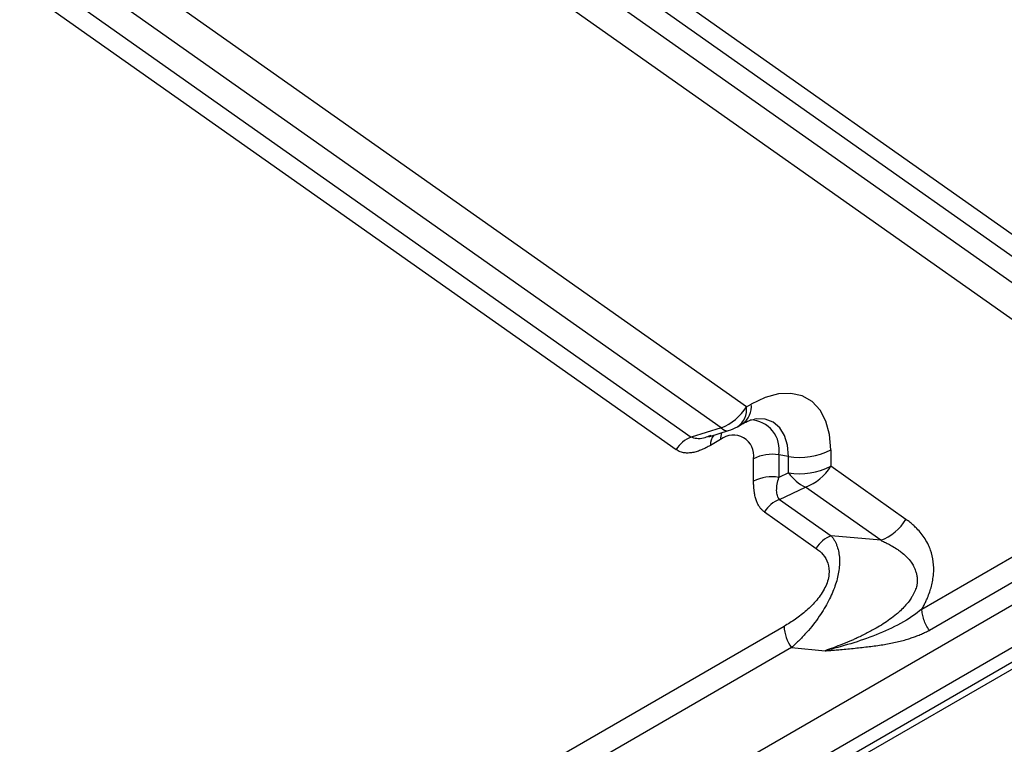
# Model space of a CAD drawing. Header units: millimetres. Extents: x 0 to 1118, y 0 to 864.
# Tile 429 of 438: x 1023.79 to 1035.09, y 721.49 to 729.8. Entities that reach past the tile are written whole.
import ezdxf

# ---------------------------------------------------------------- set-up
doc = ezdxf.new("R2010")
doc.units = ezdxf.units.MM

msp = doc.modelspace()

# ---------------------------------------------------------------- linework, layer by layer
at = {"color": 8, "linetype": 'Continuous', "lineweight": 25}
for p, q in [((1037.3922, 725.774), (1026.6578, 733.3439)), ((1037.3428, 725.5579), (1026.4609, 733.2319)), ((1026.2253, 733.0978), (1037.4048, 725.214)), ((1032.1284, 725.3616), (1023.4221, 731.5027)), ((1031.8389, 725.1207), (1023.0718, 731.3034)), ((1022.7985, 731.1479), (1031.4959, 725.0144)), ((1022.5891, 731.0287), (1031.3223, 724.87))]:
    msp.add_line(p, q, dxfattribs=at)
at = {"color": 7, "linetype": 'Continuous', "lineweight": 25}
for p, q in [((1026.0109, 732.8308), (1037.3033, 724.8674)), ((1005.8581, 706.1633), (1046.5941, 729.6797)), ((1046.7355, 729.2715), (1005.9996, 705.7551)), ((1011.2889, 708.6452), (1041.0934, 725.851)), ((1041.1641, 725.8102), (1011.3596, 708.6044)), ((1032.1284, 725.3616), (1032.1839, 725.3935)), ((1031.8389, 725.1207), (1031.4959, 725.0144)), ((1031.6981, 725.0182), (1031.9228, 725.0879)), ((1032.0247, 725.1324), (1032.0803, 725.1645)), ((1031.7207, 725.0327), (1031.6962, 725.0237)), ((1031.8303, 724.9847), (1031.7163, 724.9189)), ((1033.0951, 724.8673), (1033.0951, 724.6796)), ((1034.1419, 723.0423), (1037.3033, 724.8674)), ((1032.2108, 724.5076), (1032.2108, 724.765)), ((1032.6122, 724.7925), (1032.5006, 724.8098)), ((1032.5006, 724.8098), (1032.5006, 724.5524)), ((1032.6122, 724.6048), (1032.6122, 724.7925)), ((1033.9584, 724.0708), (1033.0951, 724.6796)), ((1037.3881, 724.6224), (1034.2268, 722.7974)), ((1032.6122, 724.6048), (1032.5006, 724.5524)), ((1032.5095, 724.2996), (1032.8058, 724.4389)), ((1033.6691, 723.8301), (1032.8058, 724.4389)), ((1032.5095, 724.2996), (1033.1015, 723.8821)), ((1032.3358, 724.1552), (1032.9279, 723.7377)), ((1033.6691, 723.8301), (1033.1015, 723.8821)), ((1006.2642, 707.6633), (1032.5607, 722.8439)), ((1032.6455, 722.599), (1006.349, 707.4183)), ((1032.6455, 722.599), (1033.03, 722.5637))]:
    msp.add_line(p, q, dxfattribs=at)
at = {"color": 7, "linetype": 'Continuous', "lineweight": 25, "flags": 128}
msp.add_lwpolyline([(1033.0951, 724.8673), (1033.0813, 725.042), (1033.0402, 725.1954), (1032.973, 725.3229), (1032.8819, 725.4206), (1032.7696, 725.4854), (1032.6395, 725.5155), (1032.4956, 725.5099), (1032.3421, 725.4688), (1032.1839, 725.3935)], dxfattribs=at)
at = {"color": 8, "linetype": 'Continuous', "lineweight": 25, "flags": 128}
msp.add_lwpolyline([(1032.6122, 724.7925), (1032.6005, 724.9221), (1032.5661, 725.0333), (1032.5102, 725.1219), (1032.4349, 725.1843), (1032.3433, 725.2183), (1032.2387, 725.2224), (1032.2209, 725.2203)], dxfattribs=at)
at = {"color": 7, "linetype": 'Continuous', "lineweight": 25}
for centre, radius, start, end in [((1031.6358, 725.6593), 0.5756, 290.66934, 328.85213), ((1031.7747, 725.5655), 0.5, 287.22736, 299.99731), ((1031.6178, 724.6912), 0.3454, 110.66869, 148.83193), ((1031.9789, 724.8026), 0.235, 350.78596, 129.20329), ((1032.7424, 725.5489), 0.7675, 260.2289, 297.35718), ((1032.4225, 724.356), 0.4605, 80.2289, 117.35717), ((1032.7424, 725.3612), 0.7675, 260.2289, 297.35718), ((1032.6026, 724.9774), 0.5756, 290.66869, 328.83193), ((1032.4225, 724.0986), 0.4605, 80.2289, 117.35717), ((1033.0479, 724.9173), 0.5362, 215.6464, 243.15973), ((1032.6313, 723.9765), 0.3454, 110.66869, 148.83193), ((1033.4659, 724.3687), 0.5756, 290.66869, 328.83193), ((1033.2234, 723.559), 0.3454, 110.66869, 148.83193), ((1033.0102, 722.8625), 0.4499, 182.36152, 215.85102)]:
    msp.add_arc(centre, radius, start, end, dxfattribs=at)
at = {"color": 8, "linetype": 'Continuous', "lineweight": 25}
for centre, radius, start, end in [((1031.8913, 725.3307), 0.239, 303.94058, 7.39377), ((1031.9324, 725.3694), 0.2527, 305.84152, 5.47066), ((1032.1608, 724.8678), 0.3448, 350.31087, 87.47307), ((1032.0391, 724.9889), 0.2088, 158.92759, 181.14193), ((1031.9099, 725.1784), 0.0914, 219.12414, 278.12912), ((1031.8895, 724.9285), 0.1734, 142.00378, 183.16048)]:
    msp.add_arc(centre, radius, start, end, dxfattribs=at)
at = {"color": 7, "linetype": 'Continuous', "lineweight": 25}
for points, knots in [([(1032.0803, 725.1645), (1032.0946, 725.1724), (1032.1353, 725.1947), (1032.1888, 725.2145), (1032.2106, 725.218), (1032.2205, 725.2196)], [0, 0, 0, 0, 0.2263126, 0.6484622, 1, 1, 1, 1]), ([(1031.7163, 724.9189), (1031.7075, 724.914), (1031.6901, 724.9043), (1031.6644, 724.8911), (1031.6394, 724.8791), (1031.6153, 724.8685), (1031.5809, 724.8549), (1031.5372, 724.841), (1031.4862, 724.8316), (1031.4391, 724.83), (1031.4007, 724.8351), (1031.3696, 724.8442), (1031.3448, 724.8551), (1031.3298, 724.865), (1031.3223, 724.87)], [0, 0, 0, 0, 0.0607363, 0.1197425, 0.1770754, 0.2327969, 0.2869745, 0.4161719, 0.5400108, 0.6569757, 0.7728772, 0.8490929, 0.9246435, 1, 1, 1, 1]), ([(1032.3358, 724.1552), (1032.3319, 724.1581), (1032.3239, 724.1639), (1032.3127, 724.1737), (1032.3019, 724.1844), (1032.2918, 724.196), (1032.2773, 724.2148), (1032.2601, 724.243), (1032.2423, 724.2835), (1032.2284, 724.33), (1032.2197, 724.3766), (1032.2145, 724.4215), (1032.2116, 724.4632), (1032.2111, 724.4926), (1032.2108, 724.5076)], [0, 0, 0, 0, 0.0452298, 0.0905886, 0.1361556, 0.1820092, 0.228226, 0.3446716, 0.4622266, 0.58597, 0.7152754, 0.806153, 0.9009868, 1, 1, 1, 1]), ([(1032.5095, 724.2996), (1032.4977, 724.3107), (1032.4892, 724.3255), (1032.4781, 724.3604), (1032.4755, 724.3806), (1032.4752, 724.4468), (1032.4847, 724.4981), (1032.5006, 724.5524)], [0, 0, 0, 0, 0.25, 0.25, 0.5, 0.5, 1, 1, 1, 1]), ([(1034.1419, 723.0423), (1034.146, 723.0497), (1034.1541, 723.0641), (1034.1655, 723.0859), (1034.1763, 723.1073), (1034.1865, 723.1284), (1034.1959, 723.1492), (1034.2115, 723.1853), (1034.2312, 723.2369), (1034.2517, 723.305), (1034.2668, 723.3739), (1034.279, 723.4697), (1034.2762, 723.5907), (1034.2498, 723.6976), (1034.2147, 723.7826), (1034.179, 723.847), (1034.1339, 723.9097), (1034.0895, 723.9598), (1034.0465, 724.0012), (1034.0049, 724.0368), (1033.9743, 724.0591), (1033.9584, 724.0708)], [0, 0, 0, 0, 0.016074, 0.0318025, 0.0471844, 0.0622214, 0.0769078, 0.0912357, 0.1387012, 0.1849846, 0.2343015, 0.2854126, 0.3955322, 0.5192976, 0.5789128, 0.6603004, 0.7405339, 0.8203335, 0.8748881, 0.9347868, 1, 1, 1, 1]), ([(1033.1015, 723.8821), (1033.1052, 723.8775), (1033.1124, 723.8684), (1033.1225, 723.8541), (1033.132, 723.8393), (1033.1409, 723.8241), (1033.149, 723.8085), (1033.1565, 723.7925), (1033.1633, 723.7761), (1033.1751, 723.7442), (1033.1885, 723.6941), (1033.1972, 723.6216), (1033.1967, 723.5457), (1033.1877, 723.4678), (1033.1706, 723.3875), (1033.1455, 723.3051), (1033.1125, 723.2207), (1033.0711, 723.1338), (1033.0213, 723.0451), (1032.9625, 722.9543), (1032.895, 722.8629), (1032.8329, 722.7885), (1032.7794, 722.7297), (1032.7367, 722.6853), (1032.6918, 722.6412), (1032.6612, 722.6133), (1032.6455, 722.599)], [0, 0, 0, 0, 0.0197242, 0.0390484, 0.0579784, 0.0765205, 0.0946812, 0.1124676, 0.1298872, 0.1469481, 0.21039, 0.269515, 0.3234968, 0.3753157, 0.4249394, 0.4744591, 0.5252171, 0.5778298, 0.6350367, 0.6960821, 0.763335, 0.8363434, 0.8746499, 0.914673, 0.9564465, 1, 1, 1, 1]), ([(1033.6691, 723.8301), (1033.683, 723.8237), (1033.7121, 723.8103), (1033.7571, 723.7876), (1033.809, 723.7593), (1033.8574, 723.7293), (1033.9118, 723.6902), (1033.9649, 723.644), (1034.0153, 723.5893), (1034.0437, 723.5403), (1034.0593, 723.5058), (1034.071, 723.4745), (1034.0809, 723.4397), (1034.0874, 723.3992), (1034.0893, 723.3661), (1034.0877, 723.3403), (1034.0847, 723.3207), (1034.079, 723.2961), (1034.0664, 723.2574), (1034.0474, 723.2169), (1034.0206, 723.1724), (1033.9899, 723.1271), (1033.9472, 723.0748), (1033.8983, 723.0245), (1033.8409, 722.9738), (1033.7742, 722.9226), (1033.6959, 722.87), (1033.6046, 722.8155), (1033.5006, 722.7602), (1033.4109, 722.7149), (1033.3207, 722.675), (1033.234, 722.6391), (1033.1289, 722.5991), (1033.0619, 722.5751), (1033.03, 722.5637)], [0, 0, 0, 0, 0.0277038, 0.0579352, 0.0906277, 0.1339097, 0.1603873, 0.2114217, 0.2611492, 0.2913806, 0.3094699, 0.3247687, 0.3460389, 0.3666768, 0.3867793, 0.3935661, 0.4024596, 0.4134557, 0.4265787, 0.4541827, 0.4681577, 0.489746, 0.5204554, 0.5502641, 0.5763743, 0.6167136, 0.6579288, 0.6998277, 0.7585749, 0.8179443, 0.8390263, 0.8967145, 0.9508018, 1, 1, 1, 1]), ([(1032.9279, 723.7377), (1032.9568, 723.7174), (1032.9834, 723.6938), (1033.0293, 723.638), (1033.0486, 723.6058), (1033.0739, 723.53), (1033.0797, 723.4863), (1033.0724, 723.4139), (1033.0673, 723.3888), (1033.0519, 723.3379), (1033.0415, 723.3123), (1033.0043, 723.2368), (1032.9713, 723.1889), (1032.8984, 723.1015), (1032.8586, 723.0619), (1032.7763, 722.9895), (1032.7338, 722.9567), (1032.6478, 722.8965), (1032.6043, 722.8691), (1032.5607, 722.8439)], [0, 0, 0, 0, 0.125, 0.125, 0.25, 0.25, 0.375, 0.375, 0.4375, 0.4375, 0.5, 0.5, 0.625, 0.625, 0.75, 0.75, 0.875, 0.875, 1, 1, 1, 1]), ([(1034.1419, 723.0423), (1034.0704, 722.9818), (1033.9864, 722.9264), (1033.8071, 722.8274), (1033.7122, 722.7842), (1033.5199, 722.7079), (1033.4223, 722.6746), (1033.2265, 722.6146), (1033.1282, 722.5879), (1033.03, 722.5637)], [0, 0, 0, 0, 0.25, 0.25, 0.5, 0.5, 0.75, 0.75, 1, 1, 1, 1]), ([(1034.2268, 722.7974), (1034.2141, 722.8156), (1034.2022, 722.8354), (1034.181, 722.8768), (1034.1718, 722.8983), (1034.1568, 722.9414), (1034.1512, 722.9629), (1034.1437, 723.0043), (1034.1419, 723.0241), (1034.1419, 723.0423)], [0, 0, 0, 0, 0.25, 0.25, 0.5, 0.5, 0.75, 0.75, 1, 1, 1, 1]), ([(1033.03, 722.5637), (1033.0469, 722.5648), (1033.0834, 722.5671), (1033.1421, 722.5714), (1033.2404, 722.5794), (1033.3731, 722.5924), (1033.5352, 722.6109), (1033.6906, 722.6318), (1033.8144, 722.6543), (1033.909, 722.6769), (1033.9727, 722.6952), (1034.0302, 722.7141), (1034.0829, 722.7333), (1034.134, 722.7541), (1034.1824, 722.7756), (1034.2125, 722.7904), (1034.2268, 722.7974)], [0, 0, 0, 0, 0.0403785, 0.0873122, 0.1407875, 0.2767322, 0.4079013, 0.5343401, 0.6562308, 0.714964, 0.7741004, 0.8206597, 0.8659092, 0.914826, 0.9595427, 1, 1, 1, 1])]:
    msp.add_open_spline(points, degree=3, knots=knots, dxfattribs=at)
at = {"color": 8, "linetype": 'Continuous', "lineweight": 25}
msp.add_open_spline([(1031.6962, 725.0237), (1031.6765, 725.0157), (1031.6277, 724.9957), (1031.5562, 724.9913), (1031.5157, 725.0068), (1031.4959, 725.0144)], degree=3, knots=[0, 0, 0, 0, 0.25754973, 0.6379724, 1, 1, 1, 1], dxfattribs=at)

doc.saveas('drawing.dxf')
